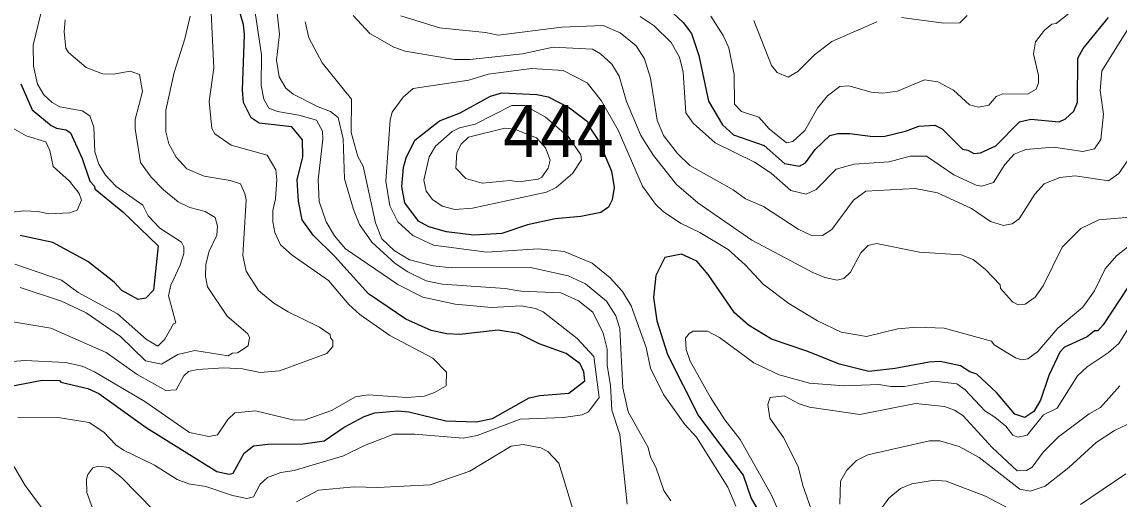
# Model space of a CAD drawing. Extents: x 673.3 to 698.5, y 6984.3 to 7012.3.
# Drawn here: x 682.735 to 684.423, y 6987.403 to 6988.138 of the extents above; entities that cross this region are included whole.
import ezdxf

# ---------------------------------------------------------------- set-up
doc = ezdxf.new("R2010")
doc.units = 0
doc.header["$LTSCALE"] = 0.032
doc.layers.add('1', color=7, linetype='Continuous', lineweight=25)
doc.layers.add('2', color=7, linetype='Continuous', lineweight=13)
doc.layers.add('21', color=7, linetype='Continuous')

msp = doc.modelspace()

# ---------------------------------------------------------------- linework, layer by layer
at = {"layer": '1'}
for points in [[(683.1579, 6987.8944), (683.1667, 6987.93), (683.1663, 6987.956), (683.1501, 6987.9763), (683.0994, 6987.9816), (683.0875, 6987.9898), (683.0755, 6988.0133), (683.074, 6988.0331), (683.0772, 6988.1176), (683.0755, 6988.1336), (683.0658, 6988.1661)], [(683.7371, 6988.1505), (683.7523, 6988.1368), (683.7649, 6988.1196), (683.7764, 6988.0861), (683.7912, 6988.0154), (683.8128, 6987.9794), (683.8297, 6987.9638), (683.8769, 6987.9471), (683.9079, 6987.9194), (683.9312, 6987.9154), (683.9402, 6987.9209), (683.9555, 6987.941), (683.978, 6987.9625), (683.9903, 6987.9657), (684.0088, 6987.9658), (684.0439, 6987.961), (684.0623, 6987.9617), (684.0945, 6987.9693), (684.1148, 6987.9772), (684.1396, 6987.9788), (684.1508, 6987.9729), (684.1821, 6987.9417), (684.1904, 6987.9404), (684.1997, 6987.935), (684.2095, 6987.9359), (684.2331, 6987.9468), (684.2697, 6987.9838), (684.2873, 6987.9878), (684.331, 6987.9838), (684.3406, 6987.9883), (684.3533, 6988.0001), (684.359, 6988.0138), (684.3593, 6988.082), (684.3679, 6988.0965), (684.4066, 6988.1444)], [(682.7327, 6988.0423), (682.7501, 6988.0023), (682.7794, 6987.9779), (682.7875, 6987.9739), (682.8025, 6987.9716), (682.8092, 6987.9666), (682.827, 6987.9274), (682.8389, 6987.8922), (682.8458, 6987.8852), (682.847, 6987.8802), (682.8899, 6987.8452), (682.9441, 6987.7927), (682.9369, 6987.7245), (682.9254, 6987.7125), (682.9132, 6987.7103), (682.888, 6987.7242), (682.8766, 6987.7371), (682.8359, 6987.7689), (682.7821, 6987.7981), (682.7319, 6987.8086)], [(682.7147, 6987.5766), (682.7658, 6987.5863), (682.7923, 6987.5855), (682.7943, 6987.5829), (682.8358, 6987.5733), (682.8527, 6987.5658), (682.9258, 6987.5135), (683.0346, 6987.4456), (683.0536, 6987.4414), (683.0598, 6987.443), (683.0764, 6987.4739), (683.0908, 6987.4851), (683.1127, 6987.4877), (683.1673, 6987.4879), (683.1995, 6987.4927), (683.2306, 6987.514), (683.261, 6987.53), (683.2775, 6987.5358), (683.313, 6987.539), (683.33, 6987.5376), (683.3868, 6987.5236), (683.4336, 6987.522), (683.4586, 6987.527), (683.5149, 6987.5587), (683.5316, 6987.5627), (683.5764, 6987.566), (683.6007, 6987.5851), (683.5992, 6987.599), (683.5934, 6987.6115), (683.572, 6987.627), (683.5303, 6987.6423), (683.4985, 6987.6578), (683.4674, 6987.6629), (683.4084, 6987.6565), (683.3886, 6987.6573), (683.3642, 6987.6624), (683.3255, 6987.6798), (683.268, 6987.7188), (683.2162, 6987.7763), (683.1829, 6987.8091), (683.166, 6987.8331), (683.1602, 6987.8619), (683.1579, 6987.8944)], [(684.4369, 6987.73), (684.3985, 6987.6713), (684.3901, 6987.6623), (684.3854, 6987.662), (684.3738, 6987.6528), (684.3391, 6987.6371), (684.3319, 6987.6294), (684.3151, 6987.5935), (684.3019, 6987.5551), (684.2919, 6987.5381), (684.2778, 6987.5288), (684.2627, 6987.5336), (684.2342, 6987.567), (684.2042, 6987.5952), (684.1935, 6987.5987), (684.1787, 6987.6084), (684.1476, 6987.6148), (684.1307, 6987.614), (684.0782, 6987.6041), (684.0377, 6987.5994), (683.9928, 6987.6106), (683.9423, 6987.631), (683.8883, 6987.6491), (683.8525, 6987.6709), (683.831, 6987.69), (683.7907, 6987.749), (683.7733, 6987.7695), (683.7498, 6987.7801), (683.7238, 6987.7751), (683.7099, 6987.7472), (683.7067, 6987.7133), (683.7116, 6987.6775), (683.7279, 6987.6254), (683.7759, 6987.5313), (683.8443, 6987.4397), (683.8567, 6987.4038), (683.8865, 6987.3537)]]:
    msp.add_lwpolyline(points, dxfattribs=at)
msp.add_lwpolyline([(683.339, 6987.9557), (683.3769, 6987.9853), (683.4091, 6987.9975), (683.4556, 6988.0235), (683.473, 6988.0285), (683.5267, 6988.026), (683.5443, 6988.0221), (683.577, 6988.0051), (683.6047, 6987.9845), (683.6061, 6987.9785), (683.6222, 6987.9541), (683.6416, 6987.9076), (683.6459, 6987.8827), (683.6429, 6987.8635), (683.6371, 6987.8522), (683.6253, 6987.844), (683.5948, 6987.8379), (683.5553, 6987.8346), (683.5123, 6987.825), (683.4733, 6987.812), (683.4297, 6987.8094), (683.3877, 6987.8145), (683.3609, 6987.8224), (683.3449, 6987.8309), (683.3237, 6987.859), (683.319, 6987.8844), (683.3215, 6987.9134), (683.3258, 6987.9286)], close=True, dxfattribs=at)
at = {"layer": '2'}
for points in [[(682.6722, 6987.6114), (682.7394, 6987.6164), (682.8017, 6987.6132), (682.8274, 6987.6076), (682.846, 6987.5991), (682.9236, 6987.5533), (682.9923, 6987.5058), (683.0223, 6987.4992), (683.0357, 6987.5019), (683.0515, 6987.5255), (683.0623, 6987.5359), (683.0938, 6987.539), (683.1537, 6987.5245), (683.1705, 6987.5253), (683.211, 6987.5392), (683.2476, 6987.5604), (683.2673, 6987.5636), (683.327, 6987.5595), (683.3538, 6987.5614), (683.3693, 6987.567), (683.3872, 6987.5773), (683.3881, 6987.5984), (683.3669, 6987.6198), (683.3006, 6987.6549), (683.2545, 6987.6874), (683.2378, 6987.7025), (683.2064, 6987.7396), (683.1502, 6987.7787), (683.1325, 6987.7942), (683.1239, 6987.8134), (683.1204, 6987.83), (683.1204, 6987.8475), (683.1245, 6987.8654), (683.1269, 6987.8946), (683.1252, 6987.9101), (683.1119, 6987.9325), (683.0563, 6987.9478), (683.0315, 6987.9654), (683.0268, 6987.9734), (683.0227, 6988.015), (683.0299, 6988.0668), (683.0242, 6988.1837)], [(683.0905, 6988.1733), (683.1032, 6988.0869), (683.1025, 6988.0397), (683.1067, 6988.0189), (683.1143, 6988.0049), (683.1277, 6987.9996), (683.1608, 6987.9942), (683.1876, 6987.9862), (683.1968, 6987.9693), (683.1977, 6987.957), (683.1904, 6987.8947), (683.1921, 6987.8614), (683.2029, 6987.83), (683.2155, 6987.8081), (683.2327, 6987.7884), (683.3129, 6987.7335), (683.3514, 6987.714), (683.4012, 6987.7029), (683.4573, 6987.6979), (683.5026, 6987.7003), (683.5249, 6987.6963), (683.5368, 6987.6912), (683.5891, 6987.6502), (683.6148, 6987.6226), (683.6229, 6987.5594), (683.6062, 6987.5372), (683.5969, 6987.5326), (683.568, 6987.5285), (683.5012, 6987.5261), (683.4353, 6987.5007), (683.4133, 6987.4968), (683.3389, 6987.5032), (683.3069, 6987.5032), (683.2618, 6987.4856), (683.2296, 6987.4694), (683.1532, 6987.4473), (683.1328, 6987.4438), (683.1125, 6987.4361), (683.101, 6987.426), (683.091, 6987.4066), (683.0807, 6987.4039), (683.0587, 6987.4084), (683.0175, 6987.4225), (682.9915, 6987.4265), (682.9736, 6987.4333), (682.9385, 6987.4553), (682.8909, 6987.4782), (682.8789, 6987.4866), (682.8604, 6987.506), (682.8378, 6987.5209), (682.7905, 6987.5285), (682.728, 6987.5293)], [(683.6658, 6987.3952), (683.6546, 6987.5026), (683.6422, 6987.5401), (683.6401, 6987.5784), (683.6351, 6987.6085), (683.635, 6987.6338), (683.6291, 6987.6586), (683.6129, 6987.6907), (683.591, 6987.7084), (683.5638, 6987.7206), (683.5021, 6987.7232), (683.4784, 6987.7271), (683.3811, 6987.7338), (683.3564, 6987.7389), (683.3286, 6987.7529), (683.3091, 6987.7659), (683.273, 6987.7985), (683.254, 6987.8255), (683.2446, 6987.8488), (683.231, 6987.8958), (683.2287, 6987.9574), (683.2214, 6987.9906), (683.2095, 6987.9998), (683.1903, 6988.0069), (683.1518, 6988.0265), (683.1408, 6988.0358), (683.1305, 6988.0531), (683.1261, 6988.0789), (683.131, 6988.1189), (683.1253, 6988.1701)], [(683.7948, 6988.1464), (683.8136, 6988.1168), (683.8223, 6988.0977), (683.8305, 6988.0568), (683.8309, 6988.0109), (683.8418, 6987.9997), (683.8687, 6987.991), (683.8846, 6987.9728), (683.9114, 6987.9512), (683.9211, 6987.9533), (683.9392, 6987.9704), (683.959, 6988.0047), (683.9742, 6988.0239), (683.9934, 6988.0382), (684.0072, 6988.0391), (684.0412, 6988.0294), (684.0587, 6988.0277), (684.0821, 6988.031), (684.1235, 6988.0485), (684.144, 6988.0456), (684.1684, 6988.0325), (684.1926, 6988.01), (684.2065, 6988.0066), (684.2223, 6988.0092), (684.2336, 6988.0226), (684.2442, 6988.0269), (684.2823, 6988.0264), (684.2953, 6988.0342), (684.2988, 6988.0436), (684.2988, 6988.0549), (684.2915, 6988.0887), (684.2944, 6988.107), (684.3083, 6988.1251), (684.3197, 6988.134), (684.3262, 6988.1352), (684.358, 6988.1602)], [(682.7648, 6988.1545), (682.7518, 6988.1016), (682.7523, 6988.0694), (682.7582, 6988.0418), (682.768, 6988.0251), (682.7812, 6988.0135), (682.793, 6988.0069), (682.8271, 6988.0008), (682.8389, 6987.993), (682.845, 6987.9756)], [(682.7994, 6988.1222), (682.8008, 6988.1407)], [(682.9932, 6988.1466), (682.9853, 6988.1114), (682.9687, 6988.0597), (682.956, 6988.0017), (682.9559, 6987.9685), (682.9605, 6987.9501), (682.9717, 6987.9295), (682.9884, 6987.9116), (683.0147, 6987.9), (683.0547, 6987.8933), (683.0707, 6987.8881), (683.0777, 6987.8736), (683.0796, 6987.8635), (683.0747, 6987.7779)], [(684.4633, 6987.8391), (684.3918, 6987.8329), (684.3642, 6987.8194), (684.3353, 6987.7907), (684.3059, 6987.7311), (684.2937, 6987.7141), (684.2784, 6987.7031), (684.2676, 6987.7021), (684.2591, 6987.7067), (684.2404, 6987.7271), (684.24, 6987.7329), (684.2176, 6987.7563), (684.1986, 6987.7717), (684.1798, 6987.7793), (684.1157, 6987.7834), (684.0495, 6987.7964), (684.0368, 6987.7932), (684.0256, 6987.7821), (684.0096, 6987.7525), (683.9994, 6987.7428), (683.9889, 6987.7403), (683.9703, 6987.7442), (683.9518, 6987.7516), (683.8576, 6987.8017), (683.7749, 6987.8593), (683.7421, 6987.8874), (683.7066, 6987.9322), (683.6871, 6987.9625), (683.665, 6988.015), (683.6536, 6988.054), (683.6423, 6988.0726), (683.6247, 6988.0886), (683.6124, 6988.0954), (683.5522, 6988.0985), (683.5046, 6988.0886), (683.4244, 6988.0799), (683.4001, 6988.0798), (683.3241, 6988.0926), (683.3068, 6988.0986), (683.27, 6988.1199), (683.2442, 6988.1475)], [(683.3175, 6988.147), (683.3772, 6988.1286), (683.4479, 6988.1214), (683.4675, 6988.1173), (683.5652, 6988.1294), (683.629, 6988.132), (683.6552, 6988.1207)], [(684.4434, 6988.1378), (684.3965, 6988.0624), (684.394, 6988.0319), (684.3989, 6987.9957), (684.3949, 6987.9565), (684.3851, 6987.9423), (684.3674, 6987.9382), (684.3221, 6987.9446), (684.2793, 6987.9413), (684.2613, 6987.9339), (684.2473, 6987.9183), (684.2297, 6987.8903), (684.212, 6987.8845), (684.2032, 6987.8861), (684.1686, 6987.9023), (684.1266, 6987.9307), (684.1017, 6987.9307), (684.0692, 6987.922), (684.0151, 6987.9185), (683.9875, 6987.911), (683.9567, 6987.8797), (683.9414, 6987.8723), (683.9177, 6987.8779), (683.8878, 6987.9046), (683.8617, 6987.9217), (683.8013, 6987.9513), (683.7674, 6987.9816), (683.7562, 6987.9977), (683.7523, 6988.0601), (683.7465, 6988.0831), (683.7337, 6988.1057), (683.7073, 6988.1313), (683.6858, 6988.146)], [(684.1892, 6988.1477), (684.1781, 6988.1362), (684.1532, 6988.1356), (684.088, 6988.1442)], [(683.1704, 6988.1379), (683.1758, 6988.1132), (683.1965, 6988.0746), (683.2416, 6988.0185), (683.2412, 6987.9675), (683.2514, 6987.9304), (683.2596, 6987.9153), (683.2785, 6987.8284), (683.2883, 6987.8038), (683.3073, 6987.7855), (683.3311, 6987.7713)], [(684.0501, 6988.1378), (683.9809, 6988.1074), (683.9542, 6988.087), (683.9284, 6988.0612), (683.9135, 6988.0524), (683.8966, 6988.0598), (683.8881, 6988.0703), (683.8609, 6988.1396)], [(682.7319, 6987.7288), (682.7952, 6987.7077), (682.8332, 6987.6896), (682.8864, 6987.6532), (682.9244, 6987.616), (682.9493, 6987.6108), (682.9743, 6987.6256), (683.0006, 6987.6319), (683.0517, 6987.6238), (683.0585, 6987.6278), (683.066, 6987.628), (683.0828, 6987.6388), (683.0846, 6987.6519), (683.0823, 6987.6576), (683.0505, 6987.6848), (683.0203, 6987.7296), (683.017, 6987.7457), (683.0176, 6987.7645), (683.0228, 6987.7845), (683.0346, 6987.8091), (683.0356, 6987.8233), (683.0317, 6987.8366), (683.0164, 6987.846), (682.9928, 6987.8518), (682.9747, 6987.8608), (682.9524, 6987.8789), (682.9336, 6987.8984), (682.9171, 6987.9213), (682.9085, 6987.9729), (682.9086, 6987.9873), (682.9199, 6988.0307), (682.9153, 6988.0564), (682.9013, 6988.0619), (682.8755, 6988.0571), (682.8583, 6988.0579), (682.8335, 6988.0672), (682.8062, 6988.0903), (682.802, 6988.0974), (682.7994, 6988.1222)], [(683.6552, 6988.1207), (683.6799, 6988.1009), (683.6925, 6988.0805), (683.7018, 6988.0508), (683.7119, 6987.9861), (683.7221, 6987.9625), (683.7433, 6987.9349), (683.7623, 6987.9168), (683.8292, 6987.8789), (683.8478, 6987.8655), (683.8756, 6987.8533), (683.9292, 6987.8186), (683.9488, 6987.8091), (683.9665, 6987.8087), (683.9809, 6987.8183), (684.0143, 6987.863), (684.0334, 6987.877), (684.1094, 6987.8812), (684.1437, 6987.8747), (684.1959, 6987.8503), (684.2249, 6987.8305), (684.2453, 6987.8241), (684.2587, 6987.8266), (684.2693, 6987.8347), (684.2935, 6987.8724), (684.3075, 6987.8881), (684.3316, 6987.8983), (684.3554, 6987.9007), (684.4068, 6987.8929), (684.4226, 6987.9041), (684.4354, 6987.9234)], [(683.3362, 6987.8088), (683.313, 6987.8301), (683.3009, 6987.8544), (683.2947, 6987.8923), (683.3011, 6987.987), (683.3045, 6987.9986), (683.3211, 6988.0217), (683.3368, 6988.0351), (683.4223, 6988.048), (683.4519, 6988.057), (683.5186, 6988.0659), (683.5674, 6988.0627), (683.6043, 6988.0437), (683.6259, 6988.0166), (683.6521, 6987.9707), (683.6895, 6987.8845), (683.7097, 6987.8568), (683.7218, 6987.845), (683.7489, 6987.8271), (683.7778, 6987.8134), (683.8215, 6987.7874), (683.8477, 6987.7638), (683.8752, 6987.7339), (683.9149, 6987.704), (683.9587, 6987.6774), (683.9952, 6987.6602), (684.0342, 6987.6531), (684.0824, 6987.6653), (684.1118, 6987.6678), (684.1536, 6987.6662), (684.2266, 6987.6459), (684.2308, 6987.6403), (684.2635, 6987.6203), (684.2727, 6987.6173), (684.2827, 6987.619), (684.2981, 6987.6305), (684.3289, 6987.6661), (684.367, 6987.6986), (684.3849, 6987.7237), (684.4015, 6987.7575), (684.4189, 6987.7773), (684.4528, 6987.8041)], [(682.7029, 6987.8429), (682.7371, 6987.847), (682.7596, 6987.846), (682.7756, 6987.8421), (682.8084, 6987.8437), (682.8196, 6987.8477), (682.8262, 6987.8632), (682.8224, 6987.8733), (682.8077, 6987.8925), (682.7826, 6987.915), (682.7774, 6987.9397), (682.7713, 6987.9531), (682.7409, 6987.9621), (682.7161, 6987.9768)], [(682.845, 6987.9756), (682.8469, 6987.9375), (682.8526, 6987.9184), (682.8629, 6987.9019), (682.8797, 6987.8841), (682.9207, 6987.8557), (682.9287, 6987.839), (682.9466, 6987.8203), (682.9802, 6987.7987), (682.9835, 6987.7912), (682.9834, 6987.7811), (682.9782, 6987.7632), (682.9638, 6987.7326), (682.96, 6987.716), (682.9712, 6987.6745), (682.9677, 6987.6728), (682.9544, 6987.649), (682.9434, 6987.6387), (682.926, 6987.6485), (682.8815, 6987.6882), (682.821, 6987.7211), (682.7954, 6987.7402), (682.7234, 6987.7647)], [(683.833, 6987.3923), (683.8209, 6987.4216), (683.7726, 6987.4983), (683.7547, 6987.5179), (683.7218, 6987.5641), (683.7016, 6987.6048), (683.6953, 6987.6366), (683.6723, 6987.7006), (683.6587, 6987.7225), (683.6397, 6987.7437), (683.6122, 6987.7662), (683.5688, 6987.7842), (683.5288, 6987.7883), (683.4501, 6987.7834), (683.3677, 6987.7938), (683.3362, 6987.8088)], [(683.0747, 6987.7779), (683.0798, 6987.7539), (683.0988, 6987.7243), (683.1224, 6987.7045), (683.1442, 6987.6912), (683.1926, 6987.6679), (683.2087, 6987.6566), (683.2093, 6987.6514), (683.2131, 6987.647), (683.2131, 6987.638), (683.2038, 6987.6272), (683.131, 6987.6006), (683.101, 6987.5977), (683.0737, 6987.6035), (683.0453, 6987.6051), (683.0045, 6987.6027), (682.9907, 6987.5995), (682.9837, 6987.5927), (682.972, 6987.571), (682.9559, 6987.5701), (682.9116, 6987.5949), (682.8641, 6987.6285), (682.7789, 6987.6662), (682.7113, 6987.6775)], [(683.3311, 6987.7713), (683.3674, 6987.7622), (683.3954, 6987.759), (683.5172, 6987.7597), (683.575, 6987.7469), (683.6019, 6987.7344), (683.6342, 6987.7076), (683.6483, 6987.6851), (683.6546, 6987.6659), (683.6595, 6987.5743), (683.6676, 6987.5374), (683.6984, 6987.4824), (683.7019, 6987.4678), (683.7102, 6987.4522), (683.7225, 6987.4163), (683.7333, 6987.4005)], [(684.4469, 6987.6808), (684.4227, 6987.6428), (684.4062, 6987.6284), (684.3739, 6987.6068), (684.3592, 6987.593), (684.3277, 6987.543), (684.3065, 6987.5329), (684.2813, 6987.5016), (684.2672, 6987.4985), (684.2597, 6987.5017), (684.2486, 6987.5151), (684.2318, 6987.5294), (684.2162, 6987.5387), (684.1859, 6987.5713), (684.1731, 6987.5805), (684.1379, 6987.5847), (684.0925, 6987.5766), (684.0717, 6987.5766), (684.0531, 6987.5797), (683.9997, 6987.5774), (683.9463, 6987.5813), (683.9, 6987.5943), (683.8609, 6987.613), (683.808, 6987.652), (683.7896, 6987.6614), (683.7675, 6987.6613), (683.7613, 6987.6579), (683.7557, 6987.6507), (683.7568, 6987.6332), (683.763, 6987.6154), (683.794, 6987.5596), (683.8163, 6987.5249), (683.8398, 6987.4946), (683.8877, 6987.4099), (683.9165, 6987.3458)], [(683.9493, 6987.3876), (683.9362, 6987.424), (683.929, 6987.4533), (683.9065, 6987.4978), (683.8854, 6987.5274), (683.8825, 6987.5485), (683.886, 6987.5594), (683.9076, 6987.5618), (683.9306, 6987.5497), (683.9467, 6987.5448), (684.0241, 6987.5334), (684.1096, 6987.5504), (684.1541, 6987.5455), (684.1696, 6987.5401), (684.1825, 6987.5315), (684.228, 6987.4819), (684.2663, 6987.4465), (684.2807, 6987.4471), (684.2893, 6987.4524), (684.3064, 6987.4751), (684.33, 6987.4987), (684.3769, 6987.5343), (684.3942, 6987.5441), (684.4243, 6987.5773)], [(684.444, 6987.5221), (684.4158, 6987.5088), (684.3875, 6987.4902), (684.3458, 6987.4518), (684.3093, 6987.4227), (684.286, 6987.4154), (684.2703, 6987.4181), (684.2075, 6987.4671), (684.1768, 6987.4839), (684.1471, 6987.4927), (684.1313, 6987.4927), (684.0363, 6987.4713), (684.019, 6987.4624), (684.0042, 6987.4478), (683.9944, 6987.4305), (683.9934, 6987.3951)], [(683.1568, 6987.3988), (683.1907, 6987.417), (683.246, 6987.4218), (683.2818, 6987.4211), (683.3625, 6987.4251), (683.4239, 6987.4461), (683.4872, 6987.4845), (683.5058, 6987.4869), (683.5332, 6987.482), (683.5438, 6987.4762), (683.5607, 6987.4585), (683.5839, 6987.3826)], [(682.7137, 6987.4676), (682.7395, 6987.4239), (682.8001, 6987.3423), (682.8931, 6987.21), (682.9208, 6987.1628), (682.929, 6987.141), (682.9294, 6987.1242)], [(682.8517, 6987.3651), (682.8346, 6987.4134), (682.8337, 6987.4337), (682.8358, 6987.4407), (682.8438, 6987.4512), (682.8524, 6987.4535), (682.868, 6987.4517), (682.8878, 6987.4361), (682.9377, 6987.3854)], [(684.0501, 6987.3788), (684.0684, 6987.4047), (684.0868, 6987.4192), (684.104, 6987.4264), (684.1391, 6987.4323), (684.1571, 6987.4309), (684.2176, 6987.4078), (684.2531, 6987.3886)], [(684.3634, 6987.3946), (684.4335, 6987.4417)]]:
    msp.add_lwpolyline(points, dxfattribs=at)
for points in [[(683.5418, 6987.8755), (683.5567, 6987.8825), (683.5817, 6987.904), (683.5955, 6987.9254), (683.5944, 6987.9331), (683.5755, 6987.9609), (683.5403, 6987.9912), (683.5085, 6988.0089), (683.4885, 6988.0089), (683.432, 6987.9803), (683.4079, 6987.9747), (683.3966, 6987.9691), (683.371, 6987.9461), (683.3613, 6987.93), (683.3532, 6987.8942), (683.3568, 6987.8773), (683.3663, 6987.864), (683.3814, 6987.8539), (683.4006, 6987.8486), (683.4279, 6987.851)], [(683.4021, 6987.9123), (683.4039, 6987.9365), (683.4103, 6987.9495), (683.4217, 6987.96), (683.4779, 6987.9739), (683.4925, 6987.9723), (683.5265, 6987.9593), (683.5401, 6987.9437), (683.5474, 6987.9247), (683.5443, 6987.9124), (683.5345, 6987.8988), (683.5292, 6987.8954), (683.4987, 6987.8913), (683.486, 6987.8933), (683.4429, 6987.8893), (683.4179, 6987.8965)]]:
    msp.add_lwpolyline(points, close=True, dxfattribs=at)

# ---------------------------------------------------------------- texts
at = {"layer": '21', "width": 0.95}
msp.add_text('444', height=0.08, dxfattribs=at).set_placement((683.4753, 6987.9297))

doc.saveas('drawing.dxf')
